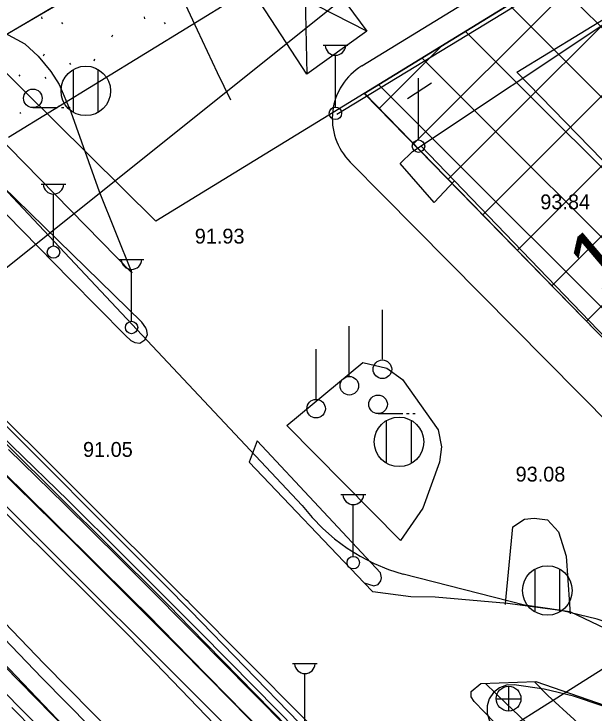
# Model space of a CAD drawing. Extents: x 412225 to 413380, y 4456471 to 4457189.
# Drawn here: x 412795.7 to 412842.7, y 4456580.8 to 4456637.4 of the extents above; entities that cross this region are included whole.
import ezdxf

# ---------------------------------------------------------------- set-up
doc = ezdxf.new("R2010")
doc.units = 0
for name, color, linetype in [('0_HALİHAZIR', 7, 'Continuous'), ('0_KADASTRO', 7, 'Continuous'), ('KST_ENERJI_NAKIL_HAT', 7, 'Continuous'), ('Level 20', 7, 'Continuous'), ('Level 28', 7, 'Continuous'), ('Level 34', 7, 'Continuous'), ('Level 41', 7, 'Continuous'), ('Level 54', 7, 'Continuous'), ('Level 62', 7, 'Continuous')]:
    doc.layers.add(name, color=color, linetype=linetype)

msp = doc.modelspace()

# ---------------------------------------------------------------- linework, layer by layer
at = {"layer": '0_HALİHAZIR'}
for p, q in [((412819.117, 4456645.341), (412819.39, 4456632.529)), ((412824.233, 4456635.992), (412813.565, 4456641.46)), ((412820.689, 4456634.862), (412822.689, 4456634.862)), ((412821.689, 4456629.862), (412821.689, 4456634.055)), ((412800.531, 4456629.445), (412800.531, 4456632.905)), ((412802.531, 4456629.445), (412802.531, 4456632.905)), ((412828.409, 4456627.208), (412828.409, 4456632.208)), ((412827.519, 4456630.558), (412829.449, 4456631.828)), ((412797.255, 4456629.823), (412799.255, 4456629.823)), ((412799.555, 4456629.823), (412799.755, 4456629.823)), ((412800.055, 4456629.823), (412800.255, 4456629.823)), ((412797.923, 4456623.65), (412799.923, 4456623.65)), ((412798.923, 4456618.65), (412798.923, 4456622.843)), ((412804.225, 4456617.562), (412806.225, 4456617.562)), ((412805.225, 4456612.562), (412805.225, 4456616.755)), ((412825.485, 4456609.49), (412825.485, 4456613.49)), ((412822.812, 4456608.162), (412822.812, 4456612.162)), ((412820.129, 4456606.307), (412820.129, 4456610.307)), ((412825.136, 4456605.104), (412827.136, 4456605.104)), ((412827.436, 4456605.104), (412827.636, 4456605.104)), ((412827.936, 4456605.104), (412828.136, 4456605.104)), ((412825.828, 4456601.092), (412825.828, 4456604.552)), ((412827.828, 4456601.092), (412827.828, 4456604.552)), ((412822.135, 4456598.565), (412824.135, 4456598.565)), ((412823.135, 4456593.565), (412823.135, 4456597.758)), ((412837.812, 4456589.085), (412837.812, 4456592.545)), ((412839.812, 4456589.085), (412839.812, 4456592.545)), ((412818.229, 4456584.91), (412820.229, 4456584.91)), ((412819.229, 4456579.91), (412819.229, 4456584.103)), ((412835.693, 4456581.069), (412835.693, 4456583.069)), ((412834.673, 4456582.059), (412836.673, 4456582.059))]:
    msp.add_line(p, q, dxfattribs=at)
for points in [[(412810.672, 4456648.43), (412809.08, 4456647.034), (412808.016, 4456645.621), (412807.737, 4456644.466), (412807.756, 4456643.185), (412808.825, 4456639.781), (412810.53, 4456636.106)], [(412826.926, 4456625.298), (412827.917, 4456626.274), (412843.946, 4456636.945), (412841.419, 4456641.224), (412821.803, 4456629.264)], [(412783.073, 4456638.825), (412788.778, 4456637.577), (412792.258, 4456636.757), (412794.967, 4456635.877), (412796.607, 4456634.98), (412797.674, 4456633.977), (412798.711, 4456632.743), (412799.384, 4456631.684), (412800.32, 4456629.479), (412802.617, 4456623.037)], [(412806.043, 4456612.485), (412794.787, 4456623.497), (412782.107, 4456636.329)], [(412810.53, 4456636.106), (412812.135, 4456632.647), (412813.219, 4456630.461)], [(412782.592, 4456633.526), (412792.564, 4456623.76), (412800.256, 4456615.934), (412804.743, 4456611.414), (412805.177, 4456611.01), (412805.491, 4456610.85), (412805.887, 4456610.806), (412806.294, 4456611.059), (412806.501, 4456611.473), (412806.447, 4456611.817), (412806.378, 4456612.046), (412806.043, 4456612.485)], [(412809.646, 4456590.067), (412792.371, 4456607.231), (412776.989, 4456622.817), (412772.26, 4456627.522)], [(412802.617, 4456623.037), (412805.261, 4456616.468), (412794.082, 4456627.859)], [(412808.766, 4456590.417), (412791.969, 4456607.219), (412777.045, 4456622.003), (412772.251, 4456626.783)], [(412855.859, 4456598.383), (412828.59, 4456626.722)], [(412831.304, 4456623.901), (412829.668, 4456622.146), (412826.926, 4456625.298)], [(412772.226, 4456624.557), (412780.168, 4456616.947), (412795.188, 4456602.572), (412807.751, 4456590.089)], [(412772.193, 4456621.722), (412784.349, 4456610.568), (412796.337, 4456598.959), (412805.255, 4456590.119)], [(412772.158, 4456618.692), (412777.523, 4456613.872), (412792.875, 4456599.204), (412802.01, 4456590.157)], [(412824, 4456591.446), (412824.791, 4456591.18), (412825.153, 4456591.298), (412825.351, 4456591.606), (412825.412, 4456591.828), (412825.32, 4456592.239), (412815.37, 4456602.917), (412814.717, 4456601.192)], [(412835.581, 4456589.771), (412829.736, 4456590.266), (412827.775, 4456590.313), (412824.703, 4456590.719), (412824.014, 4456591.441), (412814.717, 4456601.192)], [(412835.427, 4456589.773), (412836.015, 4456595.969), (412836.959, 4456596.573), (412837.757, 4456596.654), (412838.829, 4456596.53), (412839.709, 4456595.558), (412840.317, 4456593.599), (412840.606, 4456589.714)], [(412798.162, 4456584.882), (412792.997, 4456590.262)], [(412802.01, 4456590.157), (412805.065, 4456587.13)], [(412809.1, 4456590.074), (412808.766, 4456590.417)], [(412805.255, 4456590.119), (412806.532, 4456588.853)], [(412807.751, 4456590.089), (412808.264, 4456589.579)], [(412808.264, 4456589.579), (412809.972, 4456587.831)], [(412809.988, 4456589.159), (412809.1, 4456590.074)], [(412809.762, 4456589.952), (412809.646, 4456590.067)], [(412809.994, 4456589.718), (412809.761, 4456589.952)], [(412850.036, 4456548.355), (412819.078, 4456580.558), (412809.994, 4456589.718)], [(412835.419, 4456589.691), (412835.427, 4456589.773)], [(412881.845, 4456554.722), (412879.45, 4456557.461), (412865.623, 4456571.851), (412857.342, 4456579.74), (412852.222, 4456583.923), (412850.805, 4456584.701), (412849.763, 4456585.251), (412847.518, 4456586.365), (412845.846, 4456586.624), (412840.652, 4456589.088), (412835.581, 4456589.771)], [(412840.606, 4456589.714), (412840.664, 4456588.933)], [(412831.651, 4456565.919), (412831.936, 4456566.563), (412809.988, 4456589.159)], [(412809.944, 4456585.377), (412806.532, 4456588.853)], [(412809.972, 4456587.831), (412821.8, 4456575.726), (412834.513, 4456563.069)], [(412805.065, 4456587.13), (412809.906, 4456582.095)], [(412794.211, 4456585.647), (412809.759, 4456569.345)], [(412830.527, 4456564.407), (412809.944, 4456585.377)], [(412809.802, 4456573.107), (412798.162, 4456584.882)], [(412849.345, 4456564.432), (412841.252, 4456573.231), (412832.897, 4456581.857), (412832.65, 4456582.223), (412832.65, 4456582.651), (412833.423, 4456583.292), (412837.875, 4456583.453), (412846.291, 4456580.566), (412852.841, 4456575.869), (412864.259, 4456564.282), (412874.838, 4456553.247), (412879.145, 4456548.669)], [(412890.9, 4456535.18), (412890.351, 4456534.981), (412890.21, 4456534.976), (412885.539, 4456539.337), (412877.386, 4456547.808), (412870.602, 4456554.329), (412862.811, 4456562.153), (412858.84, 4456565.945), (412854.696, 4456569.023), (412850.922, 4456571.464), (412848.287, 4456573.473), (412844.825, 4456576.727), (412840.98, 4456580.4), (412838.838, 4456582.323), (412837.761, 4456583.449)], [(412809.738, 4456567.569), (412803.783, 4456573.629), (412794.75, 4456582.813)], [(412845.456, 4456568.66), (412845.742, 4456569.66), (412845.387, 4456571.184), (412844.771, 4456572.595), (412843.903, 4456573.677), (412835.483, 4456581.687), (412833.804, 4456583.306)], [(412809.906, 4456582.095), (412815.919, 4456575.842)]]:
    msp.add_lwpolyline(points, dxfattribs=at)
for points in [[(412813.565, 4456641.46), (412816.983, 4456644.12), (412819.117, 4456645.341), (412819.99, 4456644.526), (412822.144, 4456641.225), (412820.99, 4456640.379), (412824.233, 4456635.992), (412819.39, 4456632.529)], [(412826.936, 4456594.854), (412817.765, 4456604.136), (412823.9, 4456609.238), (412825.832, 4456608.784), (412827.11, 4456607.848), (412829.999, 4456603.803), (412830.259, 4456602.419), (412830.108, 4456601.172), (412828.761, 4456597.479)]]:
    msp.add_lwpolyline(points, close=True, dxfattribs=at)
for centre, radius in [((412801.531, 4456631.175), 2), ((412797.255, 4456630.573), 0.75), ((412821.689, 4456629.362), 0.5), ((412828.399, 4456626.708), 0.501), ((412798.923, 4456618.15), 0.5), ((412805.225, 4456612.062), 0.5), ((412825.487, 4456608.685), 0.75), ((412822.814, 4456607.357), 0.75), ((412825.136, 4456605.854), 0.75), ((412820.131, 4456605.502), 0.75), ((412826.828, 4456602.822), 2), ((412823.135, 4456593.065), 0.5), ((412838.812, 4456590.815), 2), ((412835.678, 4456582.078), 1)]:
    msp.add_circle(centre, radius, dxfattribs=at)
for centre in [(412821.689, 4456634.891), (412798.923, 4456623.68), (412805.225, 4456617.592), (412823.135, 4456598.594), (412819.229, 4456584.94)]:
    msp.add_arc(centre, 0.837, 183.298, 356.9072, dxfattribs=at)
at = {"layer": '0_KADASTRO'}
for points in [[(412758.558, 4456668.786), (412808.977, 4456694.209), (412902.634, 4456741.974), (412909.074, 4456745.179), (412943.419, 4456762.272), (412949.024, 4456765.062), (412952.615, 4456766.849), (412963.581, 4456772.307), (412985.511, 4456783.221), (412985.536, 4456782.611), (412987.65, 4456731.4), (412981.45, 4456727.59), (412970.633, 4456720.947), (412967.171, 4456718.821), (412964.24, 4456717.02), (412920.19, 4456689.98), (412911.66, 4456684.75), (412892.499, 4456672.986), (412877.7, 4456663.9), (412867.363, 4456657.565), (412824.012, 4456630.971), (412807.183, 4456620.644)], [(412824.012, 4456630.971), (412867.363, 4456657.565), (412891.881, 4456619.266), (412862.602, 4456600.548), (412857.121, 4456597.044)], [(412831.32, 4456576.91), (412843.23, 4456584.47), (412896.33, 4456531.19), (412884.4, 4456523.61)]]:
    msp.add_lwpolyline(points, close=True, dxfattribs=at)
at = {"layer": 'KST_ENERJI_NAKIL_HAT'}
msp.add_line((412801.671, 4456639.586), (412536.778, 4456483.796), dxfattribs=at)
at = {"layer": 'Level 20'}
msp.add_line((412836.343, 4456632.677), (412865.806, 4456650.756), dxfattribs=at)
for points in [[(412838.252, 4456630.718), (412836.343, 4456632.677)], [(412908.513, 4456558.634), (412896.927, 4456570.522), (412886.396, 4456581.334), (412864.245, 4456604.044), (412838.252, 4456630.718)], [(412838.252, 4456630.718), (412838.252, 4456630.718)]]:
    msp.add_lwpolyline(points, dxfattribs=at)
at = {"layer": 'Level 28'}
for p, q in [((412917.79, 4456702.575), (412795.286, 4456627.414)), ((412824.031, 4456630.983), (412867.359, 4456657.571))]:
    msp.add_line(p, q, dxfattribs=at)
for points in [[(412829.598, 4456625.27), (412824.031, 4456630.983)], [(412902.582, 4456550.392), (412889.765, 4456563.544), (412879.235, 4456574.354), (412857.085, 4456597.063), (412829.598, 4456625.27)]]:
    msp.add_lwpolyline(points, dxfattribs=at)
at = {"layer": 'Level 34'}
for p, q in [((412836.189, 4456629.419), (412859.559, 4456652.789)), ((412839.179, 4456615.438), (412872.814, 4456649.074)), ((412836.387, 4456618.303), (412866.716, 4456648.632)), ((412841.971, 4456612.573), (412875.019, 4456645.622)), ((412828.011, 4456626.898), (412844.918, 4456643.805)), ((412844.707, 4456634.78), (412839.194, 4456640.293)), ((412833.595, 4456621.168), (412851.453, 4456639.026)), ((412841.236, 4456632.595), (412835.689, 4456638.142)), ((412837.763, 4456630.41), (412832.183, 4456635.99)), ((412825.219, 4456629.763), (412830.276, 4456634.82)), ((412834.291, 4456628.225), (412828.677, 4456633.839)), ((412916.856, 4456556.974), (412841.236, 4456632.595)), ((412830.82, 4456626.04), (412825.172, 4456631.688)), ((412912.984, 4456555.189), (412837.763, 4456630.41)), ((412837.763, 4456630.41), (412837.763, 4456630.41)), ((412830.803, 4456624.033), (412836.189, 4456629.419)), ((412909.113, 4456553.404), (412834.291, 4456628.225)), ((412834.291, 4456628.225), (412834.291, 4456628.225)), ((412905.241, 4456551.618), (412830.82, 4456626.04))]:
    msp.add_line(p, q, dxfattribs=at)
at = {"layer": 'Level 41'}
for p, q in [((412797.95, 4456637.16), (412797.968, 4456637)), ((412806.243, 4456637.16), (412806.261, 4456637)), ((412799.58, 4456636.69), (412799.65, 4456636.583)), ((412807.873, 4456636.69), (412807.943, 4456636.583)), ((412803.636, 4456635.546), (412803.708, 4456635.706)), ((412798.115, 4456634.016), (412798.185, 4456634.176)), ((412802.198, 4456633.608), (412802.269, 4456633.768)), ((412800.21, 4456633.4), (412800.281, 4456633.294)), ((412796.125, 4456632.471), (412796.196, 4456632.364)), ((412798.224, 4456632.279), (412798.295, 4456632.172)), ((412799.361, 4456629.914), (412799.392, 4456629.984)), ((412796.192, 4456629.441), (412796.263, 4456629.334))]:
    msp.add_line(p, q, dxfattribs=at)
at = {"layer": 'Level 54'}
msp.add_line((412785.39, 4456609.135), (412846.197, 4456657.768), dxfattribs=at)
msp.add_lwpolyline([(412772.193, 4456622.249), (412842.641, 4456663.797)], dxfattribs=at)
at = {"layer": 'Level 62'}
for p, q in [((412823.823, 4456633.202), (412866.313, 4456659.276)), ((412819.008, 4456597.683), (412790.664, 4456627.853)), ((412825.552, 4456622.724), (412822.882, 4456625.426)), ((412903.338, 4456544.013), (412825.552, 4456622.724)), ((412799.813, 4456597.79), (412795.281, 4456602.218)), ((412794.068, 4456601.05), (412800.454, 4456594.788)), ((412804.307, 4456593.343), (412799.813, 4456597.79)), ((412800.454, 4456594.788), (412802.742, 4456592.516)), ((412805.982, 4456591.671), (412804.307, 4456593.343)), ((412802.742, 4456592.516), (412809.058, 4456586.182)), ((412836.975, 4456589.641), (412827.165, 4456592.139)), ((412810.447, 4456587.186), (412805.982, 4456591.671)), ((412814.897, 4456582.692), (412810.447, 4456587.186)), ((412809.058, 4456586.182), (412813.318, 4456581.879)), ((412794.905, 4456584.763), (412801.17, 4456578.38)), ((412861.441, 4456536.212), (412815.182, 4456582.973)), ((412861.157, 4456535.93), (412814.897, 4456582.691)), ((412813.318, 4456581.879), (412906.152, 4456488.04)), ((412799.997, 4456576.855), (412795.563, 4456581.365))]:
    msp.add_line(p, q, dxfattribs=at)
for points in [[(412744.819, 4456641.667), (412759.745, 4456625.019), (412770.094, 4456613.422), (412783.262, 4456599.113), (412797.987, 4456583.749), (412809.801, 4456571.775), (412815.417, 4456577.331), (412792.911, 4456599.78), (412779.196, 4456612.846), (412769.136, 4456622.124), (412762.717, 4456627.958), (412753.36, 4456636.477), (412746.21, 4456643.088)], [(412815.181, 4456582.973), (412810.731, 4456587.468), (412806.265, 4456591.954), (412804.589, 4456593.626), (412800.093, 4456598.075), (412795.56, 4456602.505), (412790.993, 4456606.91), (412786.409, 4456611.278), (412781.705, 4456615.702)], [(412819.008, 4456597.683), (412819.806, 4456596.714), (412820.679, 4456595.814), (412821.623, 4456594.987), (412822.631, 4456594.24), (412823.696, 4456593.578), (412824.812, 4456593.005), (412825.971, 4456592.524), (412827.165, 4456592.139)], [(412858.038, 4456579.465), (412855.854, 4456581.492), (412853.505, 4456583.327), (412851.008, 4456584.955), (412848.382, 4456586.365), (412845.646, 4456587.546), (412842.819, 4456588.49), (412839.922, 4456589.19), (412836.975, 4456589.641)], [(412836.129, 4456583.194), (412835.518, 4456583.164), (412834.945, 4456582.951), (412834.463, 4456582.575), (412834.117, 4456582.071), (412833.94, 4456581.486), (412833.948, 4456580.874), (412834.14, 4456580.294), (412834.498, 4456579.799)], [(412853.418, 4456574.893), (412851.626, 4456576.556), (412849.698, 4456578.058), (412847.648, 4456579.39), (412845.492, 4456580.542), (412843.246, 4456581.504), (412840.925, 4456582.271), (412838.546, 4456582.835), (412836.129, 4456583.194)]]:
    msp.add_lwpolyline(points, dxfattribs=at)
msp.add_arc((412826.439, 4456628.94), 5, 121.5355, 224.6613, dxfattribs=at)

# ---------------------------------------------------------------- texts
at = {"layer": '0_HALİHAZIR'}
for s, p in [('93.84', (412838.243, 4456621.608)), ('91.93', (412810.333, 4456618.84)), ('91.05', (412801.306, 4456601.611)), ('93.08', (412836.245, 4456599.616))]:
    msp.add_text(s, height=1.2, dxfattribs=at).set_placement(p)
at = {"layer": 'Level 20'}
msp.add_text('10', height=5, rotation=40.3361, dxfattribs=at).set_placement((412843.16, 4456614.457))

doc.saveas('drawing.dxf')
